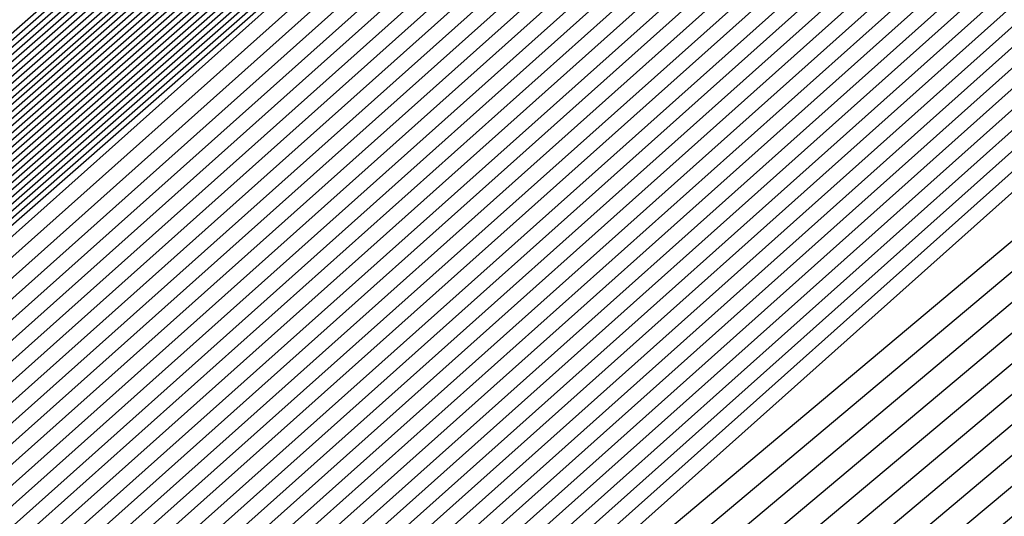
# Model space of a CAD drawing. Extents: x 3249832 to 3255657, y 13789405 to 13793316.
# Tile 973 of 1056: x 3253212.1871 to 3253212.3226, y 13791260.7227 to 13791260.7911. Entities that reach past the tile are written whole.
import ezdxf

# ---------------------------------------------------------------- set-up
doc = ezdxf.new("R2010")
doc.units = 0
doc.header["$LTSCALE"] = 100
doc.header["$MEASUREMENT"] = 0
for name, color, linetype in [('GRATIO_03231_CON', 1, 'CONTINUOUS'), ('GRATIO_0323_ICON', 1, 'CONTINUOUS'), ('TARGETS_EAST', 7, 'CONTINUOUS')]:
    doc.layers.add(name, color=color, linetype=linetype)

# ---------------------------------------------------------------- blocks, each defined once
blk = doc.blocks.new('Gratio_032316_contours')
at = {"layer": 'GRATIO_03231_CON', "color": 5, "linetype": 'Continuous', "flags": 128}
for points in [[(3253222.70467, 13791269.41374), (3253209.2737, 13791257.91097), (3253203.11895, 13791252.7396), (3253203.11895, 13791252.7396), (3253209.1139, 13791258.0942), (3253222.40871, 13791269.75304)], [(3253222.77823, 13791269.4791), (3253209.38837, 13791258.01154), (3253203.25246, 13791252.856), (3253203.25246, 13791252.856), (3253209.22906, 13791258.19421), (3253222.48319, 13791269.81736)], [(3253222.8518, 13791269.54447), (3253209.50304, 13791258.11211), (3253203.38597, 13791252.97239), (3253203.38597, 13791252.97239), (3253209.34422, 13791258.29422), (3253222.55766, 13791269.88168)], [(3253222.92536, 13791269.60983), (3253209.61771, 13791258.21268), (3253203.51947, 13791253.08879), (3253203.51947, 13791253.08879), (3253209.45938, 13791258.39423), (3253222.63214, 13791269.946)], [(3253294.55593, 13791331.78482), (3253282.65133, 13791321.30274), (3253268.6032, 13791309.01445), (3253256.6338, 13791298.60027), (3253249.91373, 13791292.81609), (3253247.40711, 13791290.71997), (3253247.02638, 13791290.44557), (3253246.62867, 13791290.09727), (3253243.8498, 13791287.66252), (3253236.27025, 13791281.09954), (3253223.07249, 13791269.74056), (3253209.84706, 13791258.41382), (3253203.78649, 13791253.32159), (3253203.78649, 13791253.32159), (3253209.68971, 13791258.59423), (3253222.78114, 13791270.07458), (3253235.89161, 13791281.53353), (3253243.79641, 13791288.43297), (3253249.04881, 13791292.99861), (3253256.14655, 13791299.14707), (3253268.13516, 13791309.52901), (3253282.25127, 13791321.73092), (3253294.2793, 13791332.07331)], [(3253294.30341, 13791331.56698), (3253282.46184, 13791321.1404), (3253268.48808, 13791308.91717), (3253256.58203, 13791298.55815), (3253249.89752, 13791292.80461), (3253247.40414, 13791290.71961), (3253247.02543, 13791290.44664), (3253246.629, 13791290.09938), (3253243.85878, 13791287.67218), (3253236.30279, 13791281.1296), (3253223.14605, 13791269.80592), (3253209.96173, 13791258.51439), (3253203.92, 13791253.43798), (3253203.92, 13791253.43798), (3253209.80487, 13791258.69424), (3253222.85565, 13791270.13885), (3253235.92547, 13791281.56208), (3253243.80512, 13791288.43921), (3253249.03601, 13791292.98573), (3253256.09723, 13791299.1022), (3253268.02248, 13791309.42905), (3253282.06389, 13791321.56632), (3253294.02824, 13791331.85395)], [(3253294.05089, 13791331.34915), (3253282.27235, 13791320.97806), (3253268.37296, 13791308.8199), (3253256.53026, 13791298.51602), (3253249.8813, 13791292.79314), (3253247.40117, 13791290.71925), (3253247.02448, 13791290.44772), (3253246.62933, 13791290.10149), (3253243.86776, 13791287.68184), (3253236.33533, 13791281.15966), (3253223.21961, 13791269.87129), (3253210.0764, 13791258.61496), (3253204.05351, 13791253.55438), (3253204.05351, 13791253.55438), (3253209.92004, 13791258.79424), (3253222.93017, 13791270.20313), (3253235.95934, 13791281.59062), (3253243.81382, 13791288.44544), (3253249.02321, 13791292.97286), (3253256.04791, 13791299.05733), (3253267.90979, 13791309.32909), (3253281.87651, 13791321.40172), (3253293.77719, 13791331.63458)], [(3253293.79837, 13791331.13131), (3253282.08285, 13791320.81572), (3253268.25784, 13791308.72262), (3253256.47849, 13791298.4739), (3253249.86508, 13791292.78166), (3253247.39821, 13791290.71889), (3253247.02354, 13791290.4488), (3253246.62966, 13791290.1036), (3253243.87675, 13791287.6915), (3253236.36787, 13791281.18972), (3253223.29318, 13791269.93665), (3253210.19107, 13791258.71553), (3253204.18702, 13791253.67078), (3253204.18701, 13791253.67078), (3253210.0352, 13791258.89424), (3253223.00468, 13791270.26741), (3253235.9932, 13791281.61917), (3253243.82253, 13791288.45167), (3253249.01041, 13791292.95999), (3253255.9986, 13791299.01245), (3253267.79711, 13791309.22914), (3253281.68913, 13791321.23712), (3253293.52613, 13791331.41522)], [(3253281.70387, 13791320.49104), (3253268.02759, 13791308.52807), (3253256.37495, 13791298.38965), (3253249.83265, 13791292.75871), (3253247.39227, 13791290.71816), (3253247.02165, 13791290.45095), (3253246.63032, 13791290.10782), (3253243.89471, 13791287.71083), (3253236.43295, 13791281.24983), (3253223.4403, 13791270.06738), (3253210.42041, 13791258.91666), (3253204.45403, 13791253.90357), (3253204.45403, 13791253.90357), (3253210.2655, 13791259.09429), (3253223.15342, 13791270.39627), (3253236.05998, 13791281.67732), (3253243.49467, 13791288.16911), (3253246.23629, 13791290.55891), (3253246.63094, 13791290.89792), (3253246.97688, 13791291.19282), (3253249.38096, 13791293.27243), (3253255.90221, 13791298.92109), (3253267.57241, 13791309.02875), (3253281.31446, 13791320.90786)], [(3253281.51437, 13791320.3287), (3253267.91246, 13791308.4308), (3253256.32319, 13791298.34753), (3253249.81643, 13791292.74723), (3253247.38931, 13791290.7178), (3253247.0207, 13791290.45203), (3253246.63065, 13791290.10993), (3253243.90369, 13791287.72049), (3253236.4655, 13791281.27989), (3253223.51387, 13791270.13274), (3253210.53508, 13791259.01723), (3253204.58754, 13791254.01997), (3253204.58754, 13791254.01997), (3253210.38066, 13791259.1943), (3253223.22789, 13791270.4606), (3253236.0937, 13791281.70603), (3253243.50493, 13791288.17732), (3253246.23793, 13791290.55953), (3253246.63143, 13791290.89735), (3253246.97568, 13791291.19044), (3253249.36691, 13791293.25849), (3253255.85289, 13791298.87622), (3253267.45972, 13791308.92879), (3253281.12708, 13791320.74326)], [(3253281.32488, 13791320.16636), (3253267.79734, 13791308.33352), (3253256.27142, 13791298.30541), (3253249.80022, 13791292.73576), (3253247.38634, 13791290.71744), (3253247.01976, 13791290.4531), (3253246.63098, 13791290.11204), (3253243.91267, 13791287.73015), (3253236.49804, 13791281.30995), (3253223.58743, 13791270.1981), (3253210.64975, 13791259.1178), (3253204.72105, 13791254.13636), (3253204.72105, 13791254.13637), (3253210.49582, 13791259.2943), (3253223.30236, 13791270.52492), (3253236.12742, 13791281.73474), (3253243.51518, 13791288.18552), (3253246.23956, 13791290.56015), (3253246.63193, 13791290.89678), (3253246.97448, 13791291.18805), (3253249.35287, 13791293.24455), (3253255.80356, 13791298.83135), (3253267.34704, 13791308.82884), (3253280.9397, 13791320.57865)], [(3253281.13539, 13791320.00402), (3253267.68222, 13791308.23625), (3253256.21965, 13791298.26328), (3253249.784, 13791292.72428), (3253247.38337, 13791290.71708), (3253247.01881, 13791290.45418), (3253246.63131, 13791290.11416), (3253243.92165, 13791287.73981), (3253236.53058, 13791281.34001), (3253223.66099, 13791270.26347), (3253210.76442, 13791259.21837), (3253204.85455, 13791254.25276), (3253204.85455, 13791254.25276), (3253210.61098, 13791259.39431), (3253223.37683, 13791270.58925), (3253236.16114, 13791281.76345), (3253243.52543, 13791288.19373), (3253246.2412, 13791290.56077), (3253246.63242, 13791290.89621), (3253246.97329, 13791291.18567), (3253249.33882, 13791293.23061), (3253255.75424, 13791298.78648), (3253267.23435, 13791308.72888), (3253280.75231, 13791320.41405)], [(3253267.45197, 13791308.0417), (3253256.11611, 13791298.17904), (3253249.75157, 13791292.70133), (3253247.37744, 13791290.71635), (3253247.01692, 13791290.45633), (3253246.63197, 13791290.11838), (3253243.93961, 13791287.75913), (3253236.59567, 13791281.40012), (3253223.80812, 13791270.3942), (3253210.99376, 13791259.41951), (3253205.12157, 13791254.48556), (3253205.12157, 13791254.48556), (3253210.84129, 13791259.59433), (3253223.52577, 13791270.7179), (3253236.22858, 13791281.82086), (3253243.54593, 13791288.21014), (3253246.24446, 13791290.562), (3253246.6334, 13791290.89508), (3253246.97089, 13791291.1809), (3253249.31072, 13791293.20273), (3253255.65559, 13791298.69674), (3253267.00898, 13791308.52897)], [(3253267.33685, 13791307.94442), (3253256.06434, 13791298.13691), (3253249.73535, 13791292.68985), (3253247.37447, 13791290.71599), (3253247.01598, 13791290.45741), (3253246.6323, 13791290.12049), (3253243.9486, 13791287.76879), (3253236.62821, 13791281.43018), (3253223.88168, 13791270.45956), (3253211.10843, 13791259.52008), (3253205.25508, 13791254.60195), (3253205.25508, 13791254.60195), (3253210.95645, 13791259.69434), (3253223.60023, 13791270.78223), (3253236.2623, 13791281.84957), (3253243.55619, 13791288.21834), (3253246.2461, 13791290.56262), (3253246.63389, 13791290.89451), (3253246.96969, 13791291.17852), (3253249.29667, 13791293.18879), (3253255.60626, 13791298.65187), (3253266.8963, 13791308.42902)], [(3253267.22172, 13791307.84715), (3253256.01257, 13791298.09479), (3253249.71913, 13791292.67838), (3253247.37151, 13791290.71563), (3253247.01503, 13791290.45848), (3253246.63263, 13791290.1226), (3253243.95758, 13791287.77846), (3253236.66075, 13791281.46024), (3253223.95525, 13791270.52492), (3253211.2231, 13791259.62065), (3253205.38858, 13791254.71835), (3253205.38859, 13791254.71835), (3253211.07161, 13791259.79435), (3253223.6747, 13791270.84655), (3253236.29602, 13791281.87828), (3253243.56644, 13791288.22655), (3253246.24773, 13791290.56324), (3253246.63439, 13791290.89394), (3253246.9685, 13791291.17613), (3253249.28262, 13791293.17485), (3253255.55694, 13791298.607), (3253266.78361, 13791308.32906)], [(3253267.1066, 13791307.74987), (3253255.96081, 13791298.05266), (3253249.70292, 13791292.6669), (3253247.36854, 13791290.71526), (3253247.01409, 13791290.45956), (3253246.63296, 13791290.12471), (3253243.96656, 13791287.78812), (3253236.69329, 13791281.49029), (3253224.02881, 13791270.59029), (3253211.33777, 13791259.72122), (3253205.52209, 13791254.83475), (3253205.52209, 13791254.83475), (3253211.18677, 13791259.89435), (3253223.74917, 13791270.91088), (3253236.32974, 13791281.90699), (3253243.57669, 13791288.23475), (3253246.24937, 13791290.56386), (3253246.63488, 13791290.89337), (3253246.9673, 13791291.17375), (3253249.26858, 13791293.16091), (3253255.50762, 13791298.56213), (3253266.67093, 13791308.22911)], [(3253266.87636, 13791307.55532), (3253255.85727, 13791297.96842), (3253249.67048, 13791292.64395), (3253247.36261, 13791290.71454), (3253247.01219, 13791290.46171), (3253246.63362, 13791290.12893), (3253243.98452, 13791287.80744), (3253236.75838, 13791281.55041), (3253224.17594, 13791270.72101), (3253211.56711, 13791259.92236), (3253205.78911, 13791255.06754), (3253205.78911, 13791255.06754), (3253211.41709, 13791260.09437), (3253223.89811, 13791271.03953), (3253236.39717, 13791281.9644), (3253243.59719, 13791288.25117), (3253246.25263, 13791290.56509), (3253246.63586, 13791290.89224), (3253246.96491, 13791291.16898), (3253249.24048, 13791293.13303), (3253255.40897, 13791298.4724), (3253266.44556, 13791308.0292)], [(3253266.76123, 13791307.45805), (3253255.8055, 13791297.92629), (3253249.65427, 13791292.63247), (3253247.35964, 13791290.71418), (3253247.01125, 13791290.46279), (3253246.63395, 13791290.13104), (3253243.9935, 13791287.8171), (3253236.79092, 13791281.58047), (3253224.2495, 13791270.78638), (3253211.68179, 13791260.02293), (3253205.92262, 13791255.18394), (3253205.92262, 13791255.18394), (3253211.53225, 13791260.19438), (3253223.97258, 13791271.10386), (3253236.43089, 13791281.99311), (3253243.60744, 13791288.25937), (3253246.25427, 13791290.56571), (3253246.63635, 13791290.89167), (3253246.96371, 13791291.1666), (3253249.22643, 13791293.11909), (3253255.35964, 13791298.42753), (3253266.33287, 13791307.92924)], [(3253266.64611, 13791307.36077), (3253255.75373, 13791297.88417), (3253249.63805, 13791292.621), (3253247.35667, 13791290.71382), (3253247.0103, 13791290.46387), (3253246.63428, 13791290.13316), (3253244.00248, 13791287.82676), (3253236.82346, 13791281.61053), (3253224.32306, 13791270.85174), (3253211.79646, 13791260.1235), (3253206.05613, 13791255.30034), (3253206.05613, 13791255.30033), (3253211.64741, 13791260.29439), (3253224.04705, 13791271.16818), (3253236.46461, 13791282.02182), (3253243.6177, 13791288.26758), (3253246.2559, 13791290.56633), (3253246.63684, 13791290.8911), (3253246.96251, 13791291.16422), (3253249.21238, 13791293.10515), (3253255.31032, 13791298.38266), (3253266.22019, 13791307.82929)], [(3253266.53099, 13791307.2635), (3253255.70196, 13791297.84205), (3253249.62183, 13791292.60952), (3253247.35371, 13791290.71345), (3253247.00936, 13791290.46494), (3253246.63461, 13791290.13527), (3253244.01147, 13791287.83642), (3253236.856, 13791281.64058), (3253224.39663, 13791270.9171), (3253211.91113, 13791260.22407), (3253206.18963, 13791255.41673), (3253206.18963, 13791255.41673), (3253211.76257, 13791260.3944), (3253224.12152, 13791271.23251), (3253236.49833, 13791282.05053), (3253243.62795, 13791288.27578), (3253246.25754, 13791290.56695), (3253246.63734, 13791290.89054), (3253246.96131, 13791291.16183), (3253249.19833, 13791293.09121), (3253255.26099, 13791298.33779), (3253266.1075, 13791307.72933)], [(3253266.30074, 13791307.06895), (3253255.59843, 13791297.7578), (3253249.5894, 13791292.58657), (3253247.34778, 13791290.71273), (3253247.00747, 13791290.4671), (3253246.63526, 13791290.13949), (3253244.02943, 13791287.85574), (3253236.92109, 13791281.7007), (3253224.54375, 13791271.04783), (3253212.14047, 13791260.42521), (3253206.45665, 13791255.64953), (3253206.45665, 13791255.64953), (3253211.99289, 13791260.59441), (3253224.27046, 13791271.36115), (3253236.56577, 13791282.10794), (3253243.64845, 13791288.29219), (3253246.2608, 13791290.56818), (3253246.63832, 13791290.8894), (3253246.95892, 13791291.15707), (3253249.17024, 13791293.06333), (3253255.16235, 13791298.24805), (3253265.88213, 13791307.52942)], [(3253266.18562, 13791306.97167), (3253255.54666, 13791297.71567), (3253249.57318, 13791292.57509), (3253247.34481, 13791290.71237), (3253247.00652, 13791290.46817), (3253246.63559, 13791290.1416), (3253244.03841, 13791287.86541), (3253236.95363, 13791281.73076), (3253224.61732, 13791271.1132), (3253212.25514, 13791260.52577), (3253206.59016, 13791255.76592), (3253206.59016, 13791255.76592), (3253212.10805, 13791260.69442), (3253224.34492, 13791271.42548), (3253236.59949, 13791282.13665), (3253243.6587, 13791288.3004), (3253246.26244, 13791290.5688), (3253246.63881, 13791290.88883), (3253246.95772, 13791291.15468), (3253249.15619, 13791293.04939), (3253255.11302, 13791298.20318), (3253265.76944, 13791307.42947)], [(3253266.07049, 13791306.8744), (3253255.49489, 13791297.67355), (3253249.55697, 13791292.56362), (3253247.34184, 13791290.712), (3253247.00558, 13791290.46925), (3253246.63592, 13791290.14371), (3253244.04739, 13791287.87507), (3253236.98617, 13791281.76081), (3253224.69088, 13791271.17856), (3253212.36981, 13791260.62634), (3253206.72366, 13791255.88232), (3253206.72367, 13791255.88232), (3253212.22321, 13791260.79443), (3253224.41939, 13791271.4898), (3253236.63321, 13791282.16536), (3253243.66895, 13791288.30861), (3253246.26407, 13791290.56942), (3253246.6393, 13791290.88827), (3253246.95652, 13791291.1523), (3253249.14214, 13791293.03545), (3253255.0637, 13791298.15831), (3253265.65676, 13791307.32951)], [(3253265.95537, 13791306.77712), (3253255.44312, 13791297.63143), (3253249.54075, 13791292.55214), (3253247.33888, 13791290.71164), (3253247.00463, 13791290.47032), (3253246.63625, 13791290.14582), (3253244.05637, 13791287.88473), (3253237.01871, 13791281.79087), (3253224.76444, 13791271.24392), (3253212.48448, 13791260.72691), (3253206.85717, 13791255.99872), (3253206.85717, 13791255.99872), (3253212.33837, 13791260.89444), (3253224.49386, 13791271.55413), (3253236.66693, 13791282.19407), (3253243.67921, 13791288.31681), (3253246.26571, 13791290.57004), (3253246.6398, 13791290.8877), (3253246.95533, 13791291.14992), (3253249.12809, 13791293.02151), (3253255.01437, 13791298.11344), (3253265.54407, 13791307.22956)], [(3253265.72512, 13791306.58257), (3253255.33958, 13791297.54718), (3253249.50832, 13791292.52919), (3253247.33294, 13791290.71092), (3253247.00274, 13791290.47248), (3253246.63691, 13791290.15005), (3253244.07433, 13791287.90405), (3253237.0838, 13791281.85099), (3253224.91157, 13791271.37465), (3253212.71382, 13791260.92805), (3253207.12419, 13791256.23151), (3253207.12419, 13791256.23151), (3253212.56869, 13791261.09446), (3253224.6428, 13791271.68278), (3253236.73437, 13791282.25148), (3253243.69971, 13791288.33322), (3253246.26897, 13791290.57127), (3253246.64078, 13791290.88656), (3253246.95293, 13791291.14515), (3253249.1, 13791292.99362), (3253254.91572, 13791298.02371), (3253265.3187, 13791307.02965)], [(3253265.61, 13791306.4853), (3253255.28781, 13791297.50506), (3253249.4921, 13791292.51771), (3253247.32998, 13791290.71056), (3253247.0018, 13791290.47355), (3253246.63724, 13791290.15216), (3253244.08331, 13791287.91371), (3253237.11634, 13791281.88104), (3253224.98513, 13791271.44001), (3253212.82849, 13791261.02862), (3253207.2577, 13791256.34791), (3253207.2577, 13791256.34791), (3253212.68385, 13791261.19447), (3253224.71727, 13791271.7471), (3253236.76809, 13791282.28019), (3253243.70996, 13791288.34143), (3253246.27061, 13791290.57189), (3253246.64127, 13791290.88599), (3253246.95174, 13791291.14277), (3253249.08595, 13791292.97968), (3253254.8664, 13791297.97884), (3253265.20602, 13791306.92969)], [(3253265.49488, 13791306.38803), (3253255.23605, 13791297.46293), (3253249.47588, 13791292.50624), (3253247.32701, 13791290.71019), (3253247.00085, 13791290.47463), (3253246.63757, 13791290.15427), (3253244.0923, 13791287.92337), (3253237.14888, 13791281.9111), (3253225.0587, 13791271.50538), (3253212.94316, 13791261.12919), (3253207.39121, 13791256.46431), (3253207.39121, 13791256.46431), (3253212.79901, 13791261.29448), (3253224.79174, 13791271.81143), (3253236.80181, 13791282.3089), (3253243.72021, 13791288.34963), (3253246.27224, 13791290.57251), (3253246.64176, 13791290.88543), (3253246.95054, 13791291.14038), (3253249.0719, 13791292.96574), (3253254.81708, 13791297.93397), (3253265.09333, 13791306.82974)], [(3253265.37976, 13791306.29075), (3253255.18428, 13791297.42081), (3253249.45967, 13791292.49476), (3253247.32404, 13791290.70983), (3253246.9999, 13791290.47571), (3253246.6379, 13791290.15638), (3253244.10128, 13791287.93303), (3253237.18142, 13791281.94116), (3253225.13226, 13791271.57074), (3253213.05783, 13791261.22976), (3253207.52471, 13791256.5807), (3253207.52471, 13791256.5807), (3253212.91417, 13791261.39448), (3253224.86621, 13791271.87575), (3253236.83553, 13791282.33761), (3253243.73047, 13791288.35784), (3253246.27388, 13791290.57313), (3253246.64226, 13791290.88486), (3253246.94934, 13791291.138), (3253249.05785, 13791292.9518), (3253254.76775, 13791297.8891), (3253264.98065, 13791306.72978)], [(3253265.14951, 13791306.0962), (3253255.08074, 13791297.33656), (3253249.42723, 13791292.47181), (3253247.31811, 13791290.70911), (3253246.99801, 13791290.47786), (3253246.63856, 13791290.1606), (3253244.11924, 13791287.95236), (3253237.24651, 13791282.00127), (3253225.27938, 13791271.70147), (3253213.28717, 13791261.4309), (3253207.79173, 13791256.8135), (3253207.79173, 13791256.8135), (3253213.14449, 13791261.5945), (3253225.01515, 13791272.0044), (3253236.90297, 13791282.39502), (3253243.75097, 13791288.37425), (3253246.27714, 13791290.57436), (3253246.64324, 13791290.88372), (3253246.94695, 13791291.13323), (3253249.02975, 13791292.92392), (3253254.6691, 13791297.79936), (3253264.75528, 13791306.52987)], [(3253265.03439, 13791305.99892), (3253255.02897, 13791297.29444), (3253249.41102, 13791292.46033), (3253247.31514, 13791290.70874), (3253246.99707, 13791290.47894), (3253246.63889, 13791290.16271), (3253244.12822, 13791287.96202), (3253237.27905, 13791282.03133), (3253225.35295, 13791271.76683), (3253213.40184, 13791261.53147), (3253207.92524, 13791256.92989), (3253207.92524, 13791256.92989), (3253213.25965, 13791261.69451), (3253225.08961, 13791272.06873), (3253236.93669, 13791282.42373), (3253243.76122, 13791288.38246), (3253246.27878, 13791290.57498), (3253246.64373, 13791290.88316), (3253246.94575, 13791291.13085), (3253249.01571, 13791292.90998), (3253254.61978, 13791297.75449), (3253264.64259, 13791306.42992)], [(3253264.91926, 13791305.90165), (3253254.9772, 13791297.25231), (3253249.3948, 13791292.44886), (3253247.31218, 13791290.70838), (3253246.99612, 13791290.48001), (3253246.63922, 13791290.16482), (3253244.1372, 13791287.97168), (3253237.31159, 13791282.06139), (3253225.42651, 13791271.83219), (3253213.51651, 13791261.63204), (3253208.05874, 13791257.04629), (3253208.05875, 13791257.04629), (3253213.37481, 13791261.79452), (3253225.16408, 13791272.13306), (3253236.97041, 13791282.45244), (3253243.77147, 13791288.39066), (3253246.28041, 13791290.5756), (3253246.64422, 13791290.88259), (3253246.94455, 13791291.12847), (3253249.00166, 13791292.89604), (3253254.57046, 13791297.70962), (3253264.52991, 13791306.32996)], [(3253264.80414, 13791305.80438), (3253254.92543, 13791297.21019), (3253249.37858, 13791292.43738), (3253247.30921, 13791290.70802), (3253246.99518, 13791290.48109), (3253246.63955, 13791290.16693), (3253244.14618, 13791287.98134), (3253237.34413, 13791282.09145), (3253225.50007, 13791271.89756), (3253213.63118, 13791261.73261), (3253208.19225, 13791257.16269), (3253208.19225, 13791257.16269), (3253213.48997, 13791261.89453), (3253225.23855, 13791272.19738), (3253237.00413, 13791282.48115), (3253243.78172, 13791288.39887), (3253246.28205, 13791290.57622), (3253246.64472, 13791290.88202), (3253246.94335, 13791291.12608), (3253248.98761, 13791292.8821), (3253254.52113, 13791297.66475), (3253264.41722, 13791306.23001)], [(3253264.57389, 13791305.60983), (3253254.8219, 13791297.12594), (3253249.34615, 13791292.41443), (3253247.30328, 13791290.7073), (3253246.99329, 13791290.48324), (3253246.64021, 13791290.17116), (3253244.16415, 13791288.00066), (3253237.40922, 13791282.15156), (3253225.6472, 13791272.02829), (3253213.86052, 13791261.93375), (3253208.45927, 13791257.39548), (3253208.45927, 13791257.39548), (3253213.72028, 13791262.09454), (3253225.38749, 13791272.32603), (3253237.07157, 13791282.53856), (3253243.80223, 13791288.41528), (3253246.28532, 13791290.57745), (3253246.6457, 13791290.88089), (3253246.94096, 13791291.12132), (3253248.95951, 13791292.85422), (3253254.42248, 13791297.57502), (3253264.19185, 13791306.0301)], [(3253264.45877, 13791305.51255), (3253254.77013, 13791297.08382), (3253249.32993, 13791292.40295), (3253247.30031, 13791290.70693), (3253246.99234, 13791290.48432), (3253246.64054, 13791290.17327), (3253244.17313, 13791288.01032), (3253237.44176, 13791282.18162), (3253225.72077, 13791272.09365), (3253213.97519, 13791262.03431), (3253208.59278, 13791257.51188), (3253208.59278, 13791257.51188), (3253213.83545, 13791262.19455), (3253225.46196, 13791272.39036), (3253237.10529, 13791282.56727), (3253243.81248, 13791288.42348), (3253246.28695, 13791290.57807), (3253246.64619, 13791290.88032), (3253246.93976, 13791291.11893), (3253248.94547, 13791292.84028), (3253254.37316, 13791297.53015), (3253264.07917, 13791305.93015)], [(3253264.34365, 13791305.41528), (3253254.71836, 13791297.0417), (3253249.31372, 13791292.39148), (3253247.29734, 13791290.70657), (3253246.9914, 13791290.48539), (3253246.64087, 13791290.17538), (3253244.18211, 13791288.01998), (3253237.4743, 13791282.21168), (3253225.79433, 13791272.15901), (3253214.08986, 13791262.13489), (3253208.72629, 13791257.62828), (3253208.72628, 13791257.62828), (3253213.9506, 13791262.29456), (3253225.53643, 13791272.45468), (3253237.13901, 13791282.59598), (3253243.82273, 13791288.43169), (3253246.28858, 13791290.57869), (3253246.64668, 13791290.87975), (3253246.93857, 13791291.11655), (3253248.93142, 13791292.82634), (3253254.32383, 13791297.48528), (3253263.96648, 13791305.83019)], [(3253264.22852, 13791305.318), (3253254.66659, 13791296.99957), (3253249.2975, 13791292.38), (3253247.29438, 13791290.70621), (3253246.99045, 13791290.48647), (3253246.6412, 13791290.17749), (3253244.19109, 13791288.02965), (3253237.50684, 13791282.24174), (3253225.86789, 13791272.22438), (3253214.20454, 13791262.23545), (3253208.85979, 13791257.74467), (3253208.85979, 13791257.74467), (3253214.06576, 13791262.39457), (3253225.6109, 13791272.51901), (3253237.17273, 13791282.62469), (3253243.83298, 13791288.4399), (3253246.29022, 13791290.57931), (3253246.64717, 13791290.87918), (3253246.93737, 13791291.11417), (3253248.91737, 13791292.8124), (3253254.27451, 13791297.44041), (3253263.8538, 13791305.73024)], [(3253263.99828, 13791305.12345), (3253254.56305, 13791296.91532), (3253249.26507, 13791292.35705), (3253247.28844, 13791290.70548), (3253246.98856, 13791290.48862), (3253246.64186, 13791290.18171), (3253244.20905, 13791288.04897), (3253237.57193, 13791282.30185), (3253226.01502, 13791272.3551), (3253214.43388, 13791262.43659), (3253209.12681, 13791257.97747), (3253209.12681, 13791257.97747), (3253214.29608, 13791262.59459), (3253225.75984, 13791272.64766), (3253237.24016, 13791282.6821), (3253243.85349, 13791288.45631), (3253246.29349, 13791290.58054), (3253246.64816, 13791290.87805), (3253246.93497, 13791291.1094), (3253248.88927, 13791292.78452), (3253254.17586, 13791297.35067), (3253263.62842, 13791305.53033)], [(3253263.88315, 13791305.02618), (3253254.51129, 13791296.8732), (3253249.24885, 13791292.34558), (3253247.28548, 13791290.70512), (3253246.98761, 13791290.4897), (3253246.64219, 13791290.18382), (3253244.21803, 13791288.05863), (3253237.60447, 13791282.33191), (3253226.08858, 13791272.42047), (3253214.54855, 13791262.53716), (3253209.26032, 13791258.09386), (3253209.26032, 13791258.09386), (3253214.41124, 13791262.69459), (3253225.8343, 13791272.71198), (3253237.27388, 13791282.71081), (3253243.86374, 13791288.46451), (3253246.29512, 13791290.58116), (3253246.64865, 13791290.87748), (3253246.93378, 13791291.10702), (3253248.87522, 13791292.77058), (3253254.12654, 13791297.3058), (3253263.51574, 13791305.43037)], [(3253263.76803, 13791304.9289), (3253254.45952, 13791296.83108), (3253249.23263, 13791292.3341), (3253247.28251, 13791290.70476), (3253246.98667, 13791290.49078), (3253246.64252, 13791290.18593), (3253244.22702, 13791288.06829), (3253237.63701, 13791282.36197), (3253226.16214, 13791272.48583), (3253214.66322, 13791262.63773), (3253209.39382, 13791258.21026), (3253209.39382, 13791258.21026), (3253214.5264, 13791262.7946), (3253225.90877, 13791272.77631), (3253237.3076, 13791282.73952), (3253243.87399, 13791288.47272), (3253246.29675, 13791290.58178), (3253246.64914, 13791290.87691), (3253246.93258, 13791291.10463), (3253248.86118, 13791292.75664), (3253254.07721, 13791297.26093), (3253263.40305, 13791305.33042)], [(3253263.65291, 13791304.83163), (3253254.40775, 13791296.78895), (3253249.21642, 13791292.32262), (3253247.27954, 13791290.7044), (3253246.98572, 13791290.49185), (3253246.64285, 13791290.18805), (3253244.236, 13791288.07795), (3253237.66955, 13791282.39203), (3253226.23571, 13791272.55119), (3253214.77789, 13791262.7383), (3253209.52733, 13791258.32666), (3253209.52733, 13791258.32666), (3253214.64156, 13791262.89461), (3253225.98324, 13791272.84063), (3253237.34132, 13791282.76823), (3253243.88424, 13791288.48092), (3253246.29839, 13791290.5824), (3253246.64963, 13791290.87634), (3253246.93138, 13791291.10225), (3253248.84713, 13791292.7427), (3253254.02789, 13791297.21606), (3253263.29037, 13791305.23046)], [(3253226.38283, 13791272.68192), (3253215.00723, 13791262.93944), (3253209.79435, 13791258.55945), (3253209.79435, 13791258.55945), (3253214.87188, 13791263.09463), (3253226.13218, 13791272.96928)], [(3253226.4564, 13791272.74729), (3253215.1219, 13791263.04001), (3253209.92785, 13791258.67585), (3253209.92786, 13791258.67585), (3253214.98704, 13791263.19464), (3253226.20665, 13791273.03361)], [(3253226.52996, 13791272.81265), (3253215.23657, 13791263.14058), (3253210.06136, 13791258.79225), (3253210.06136, 13791258.79225), (3253215.1022, 13791263.29465), (3253226.28112, 13791273.09794)], [(3253226.60352, 13791272.87801), (3253215.35124, 13791263.24115), (3253210.19487, 13791258.90864), (3253210.19487, 13791258.90864), (3253215.21736, 13791263.39465), (3253226.35559, 13791273.16226)], [(3253226.75065, 13791273.00874), (3253215.58058, 13791263.44229), (3253210.46189, 13791259.14144), (3253210.46189, 13791259.14144), (3253215.44768, 13791263.59467), (3253226.50453, 13791273.29091)], [(3253226.82421, 13791273.0741), (3253215.69525, 13791263.54285), (3253210.5954, 13791259.25783), (3253210.5954, 13791259.25783), (3253215.56284, 13791263.69468), (3253226.57899, 13791273.35524)], [(3253226.89778, 13791273.13947), (3253215.80992, 13791263.64343), (3253210.7289, 13791259.37423), (3253210.7289, 13791259.37423), (3253215.678, 13791263.79469), (3253226.65346, 13791273.41956)], [(3253226.97134, 13791273.20483), (3253215.92459, 13791263.74399), (3253210.86241, 13791259.49063), (3253210.86241, 13791259.49063), (3253215.79316, 13791263.8947)], [(3253216.15393, 13791263.94513), (3253211.12943, 13791259.72342), (3253211.12943, 13791259.72342), (3253216.02348, 13791264.09471)], [(3253216.2686, 13791264.0457), (3253211.26293, 13791259.83982), (3253211.26294, 13791259.83982), (3253216.13864, 13791264.19472)], [(3253216.38328, 13791264.14627), (3253211.39644, 13791259.95622), (3253211.39644, 13791259.95622), (3253216.2538, 13791264.29473)], [(3253216.49795, 13791264.24684), (3253211.52995, 13791260.07261), (3253211.52995, 13791260.07261), (3253216.36896, 13791264.39474)], [(3253216.72729, 13791264.44798), (3253211.79697, 13791260.30541), (3253211.79697, 13791260.30541), (3253216.59928, 13791264.59476)], [(3253216.84196, 13791264.54855), (3253211.93048, 13791260.4218), (3253211.93047, 13791260.4218), (3253216.71444, 13791264.69477)], [(3253216.95663, 13791264.64912), (3253212.06398, 13791260.5382), (3253212.06398, 13791260.5382), (3253216.82959, 13791264.79477)], [(3253217.0713, 13791264.74969), (3253212.19749, 13791260.6546), (3253212.19749, 13791260.6546), (3253216.94475, 13791264.89478)]]:
    blk.add_lwpolyline(points, dxfattribs=at)
at = {"layer": 'GRATIO_0323_ICON', "color": 7, "linetype": 'Continuous', "flags": 128}
for points in [[(3253222.63111, 13791269.34838), (3253209.15903, 13791257.8104), (3253202.98544, 13791252.6232), (3253202.98544, 13791252.6232), (3253208.99874, 13791257.99419), (3253222.33424, 13791269.68871)], [(3253294.80845, 13791332.00265), (3253282.84083, 13791321.46507), (3253268.71833, 13791309.11172), (3253256.68557, 13791298.6424), (3253249.92995, 13791292.82756), (3253247.41007, 13791290.72034), (3253247.02732, 13791290.44449), (3253246.62834, 13791290.09516), (3253243.84082, 13791287.65286), (3253236.2377, 13791281.06949), (3253222.99892, 13791269.67519), (3253209.73238, 13791258.31325), (3253203.65298, 13791253.20519), (3253203.65298, 13791253.20519), (3253209.57454, 13791258.49423), (3253222.70663, 13791270.0103), (3253235.85774, 13791281.50498), (3253243.7877, 13791288.42674), (3253249.0616, 13791293.01148), (3253256.19586, 13791299.19195), (3253268.24784, 13791309.62896), (3253282.43865, 13791321.89552), (3253294.53035, 13791332.29267)], [(3253281.89336, 13791320.65338), (3253268.14271, 13791308.62535), (3253256.42672, 13791298.43178), (3253249.84887, 13791292.77018), (3253247.39524, 13791290.71852), (3253247.02259, 13791290.44987), (3253246.62999, 13791290.10571), (3253243.88573, 13791287.70117), (3253236.40041, 13791281.21978), (3253223.36674, 13791270.00201), (3253210.30574, 13791258.8161), (3253204.32052, 13791253.78717), (3253204.32052, 13791253.78717), (3253210.15034, 13791258.99428), (3253223.07895, 13791270.33195), (3253236.02626, 13791281.64861), (3253243.48442, 13791288.1609), (3253246.23466, 13791290.5583), (3253246.63045, 13791290.89848), (3253246.97808, 13791291.1952), (3253249.39501, 13791293.28637), (3253255.95153, 13791298.96595), (3253267.68509, 13791309.1287), (3253281.50184, 13791321.07246)], [(3253280.94589, 13791319.84168), (3253267.5671, 13791308.13897), (3253256.16788, 13791298.22116), (3253249.76778, 13791292.7128), (3253247.38041, 13791290.71671), (3253247.01787, 13791290.45526), (3253246.63164, 13791290.11627), (3253243.93063, 13791287.74947), (3253236.56312, 13791281.37006), (3253223.73456, 13791270.32883), (3253210.87909, 13791259.31894), (3253204.98806, 13791254.36916), (3253204.98806, 13791254.36916), (3253210.72614, 13791259.49432), (3253223.4513, 13791270.65358), (3253236.19486, 13791281.79216), (3253243.53568, 13791288.20193), (3253246.24283, 13791290.56139), (3253246.63291, 13791290.89565), (3253246.97209, 13791291.18328), (3253249.32477, 13791293.21667), (3253255.70491, 13791298.74161), (3253267.12167, 13791308.62893), (3253280.56493, 13791320.24945)], [(3253266.99148, 13791307.6526), (3253255.90904, 13791298.01054), (3253249.6867, 13791292.65542), (3253247.36557, 13791290.7149), (3253247.01314, 13791290.46064), (3253246.63329, 13791290.12682), (3253243.97554, 13791287.79778), (3253236.72583, 13791281.52035), (3253224.10237, 13791270.65565), (3253211.45244, 13791259.82179), (3253205.6556, 13791254.95114), (3253205.6556, 13791254.95114), (3253211.30193, 13791259.99436), (3253223.82364, 13791270.9752), (3253236.36345, 13791281.93569), (3253243.58694, 13791288.24296), (3253246.251, 13791290.56448), (3253246.63537, 13791290.89281), (3253246.9661, 13791291.17137), (3253249.25453, 13791293.14697), (3253255.45829, 13791298.51727), (3253266.55824, 13791308.12915)], [(3253266.41586, 13791307.16622), (3253255.65019, 13791297.79992), (3253249.60562, 13791292.59805), (3253247.35074, 13791290.71309), (3253247.00841, 13791290.46602), (3253246.63494, 13791290.13738), (3253244.02045, 13791287.84608), (3253236.88854, 13791281.67064), (3253224.47019, 13791270.98247), (3253212.0258, 13791260.32464), (3253206.32314, 13791255.53313), (3253206.32314, 13791255.53313), (3253211.87773, 13791260.49441), (3253224.19599, 13791271.29683), (3253236.53205, 13791282.07923), (3253243.6382, 13791288.28399), (3253246.25917, 13791290.56757), (3253246.63783, 13791290.88997), (3253246.96012, 13791291.15945), (3253249.18429, 13791293.07727), (3253255.21167, 13791298.29292), (3253265.99481, 13791307.62938)], [(3253265.84025, 13791306.67985), (3253255.39135, 13791297.5893), (3253249.52453, 13791292.54067), (3253247.33591, 13791290.71128), (3253247.00369, 13791290.4714), (3253246.63658, 13791290.14793), (3253244.06535, 13791287.89439), (3253237.05125, 13791281.82093), (3253224.83801, 13791271.30929), (3253212.59915, 13791260.82748), (3253206.99068, 13791256.11511), (3253206.99068, 13791256.11512), (3253212.45353, 13791260.99445), (3253224.56833, 13791271.61845), (3253236.70065, 13791282.22277), (3253243.68946, 13791288.32502), (3253246.26734, 13791290.57065), (3253246.64029, 13791290.88713), (3253246.95413, 13791291.14753), (3253249.11404, 13791293.00756), (3253254.96505, 13791298.06857), (3253265.43139, 13791307.1296)], [(3253265.26463, 13791306.19348), (3253255.13251, 13791297.37869), (3253249.44345, 13791292.48329), (3253247.32108, 13791290.70947), (3253246.99896, 13791290.47678), (3253246.63823, 13791290.15849), (3253244.11026, 13791287.9427), (3253237.21396, 13791281.97122), (3253225.20582, 13791271.6361), (3253213.1725, 13791261.33033), (3253207.65822, 13791256.6971), (3253207.65822, 13791256.6971), (3253213.02933, 13791261.49449), (3253224.94068, 13791271.94008), (3253236.86925, 13791282.36631), (3253243.74072, 13791288.36604), (3253246.27551, 13791290.57374), (3253246.64275, 13791290.88429), (3253246.94814, 13791291.13562), (3253249.0438, 13791292.93786), (3253254.71843, 13791297.84423), (3253264.86796, 13791306.62983)], [(3253264.68902, 13791305.7071), (3253254.87367, 13791297.16807), (3253249.36237, 13791292.42591), (3253247.30624, 13791290.70766), (3253246.99423, 13791290.48216), (3253246.63988, 13791290.16905), (3253244.15517, 13791287.991), (3253237.37667, 13791282.12151), (3253225.57364, 13791271.96292), (3253213.74585, 13791261.83318), (3253208.32576, 13791257.27908), (3253208.32576, 13791257.27908), (3253213.60512, 13791261.99453), (3253225.31302, 13791272.26171), (3253237.03785, 13791282.50985), (3253243.79198, 13791288.40707), (3253246.28368, 13791290.57683), (3253246.64521, 13791290.88145), (3253246.94216, 13791291.1237), (3253248.97356, 13791292.86816), (3253254.47181, 13791297.61988), (3253264.30454, 13791306.13006)], [(3253264.1134, 13791305.22073), (3253254.61482, 13791296.95745), (3253249.28128, 13791292.36853), (3253247.29141, 13791290.70585), (3253246.98951, 13791290.48755), (3253246.64153, 13791290.1796), (3253244.20007, 13791288.03931), (3253237.53939, 13791282.27179), (3253225.94146, 13791272.28974), (3253214.31921, 13791262.33602), (3253208.9933, 13791257.86107), (3253208.9933, 13791257.86107), (3253214.18092, 13791262.49458), (3253225.68537, 13791272.58333), (3253237.20645, 13791282.65339), (3253243.84324, 13791288.4481), (3253246.29185, 13791290.57992), (3253246.64767, 13791290.87861), (3253246.93617, 13791291.11178), (3253248.90332, 13791292.79846), (3253254.22519, 13791297.39554), (3253263.74111, 13791305.63028)], [(3253226.30927, 13791272.61656), (3253214.89256, 13791262.83887), (3253209.66084, 13791258.44306), (3253209.66084, 13791258.44305), (3253214.75672, 13791262.99462), (3253226.05771, 13791272.90496)], [(3253226.67709, 13791272.94338), (3253215.46591, 13791263.34172), (3253210.32838, 13791259.02504), (3253210.32838, 13791259.02504), (3253215.33252, 13791263.49466), (3253226.43006, 13791273.22659)], [(3253216.03926, 13791263.84456), (3253210.99592, 13791259.60703), (3253210.99592, 13791259.60703), (3253215.90832, 13791263.99471)], [(3253216.61262, 13791264.34741), (3253211.66346, 13791260.18901), (3253211.66346, 13791260.18901), (3253216.48412, 13791264.49475)]]:
    blk.add_lwpolyline(points, dxfattribs=at)

msp = doc.modelspace()

# ---------------------------------------------------------------- block references
at = {"layer": 'TARGETS_EAST'}
msp.add_blockref('Gratio_032316_contours', (0, 0), dxfattribs=at)

doc.saveas('drawing.dxf')
